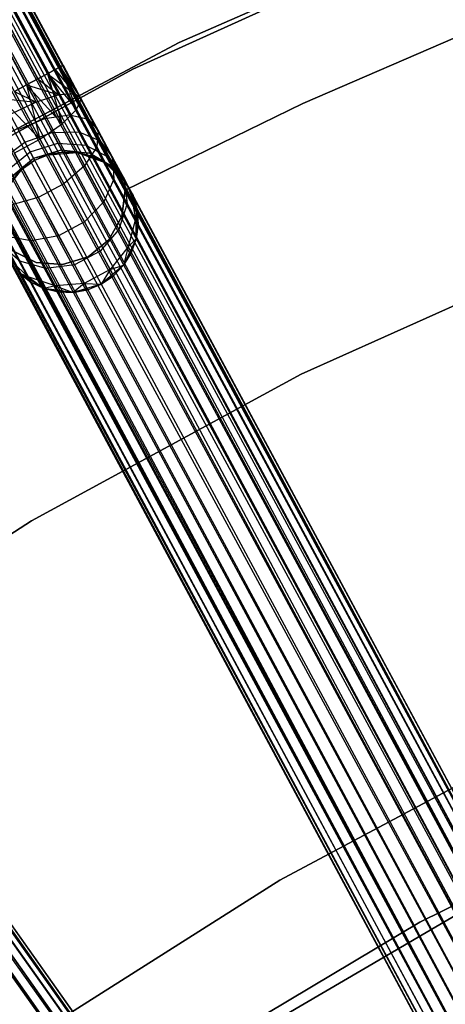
# Model space of a CAD drawing. Extents: x -189 to 189, y -189 to 189.
# Tile 259 of 591: x -29 to -23, y 42 to 56. Entities that reach past the tile are written whole.
import ezdxf

# ---------------------------------------------------------------- set-up
doc = ezdxf.new("R2010")
doc.units = 0
doc.header["$LTSCALE"] = 25.4
doc.layers.get('0').update_dxf_attribs({"linetype": 'CONTINUOUS'})

# ---------------------------------------------------------------- blocks, each defined once
blk = doc.blocks.new('CAMELEON-KENAI-C-12244_STL')
at = {"color": 0}
for p, q in [((-79.051, 148.773, -10.169), (-19.8, 38.434, -10.169)), ((-79.051, 148.773, -10.169), (-19.8, 38.434, -10.169)), ((-79.051, 148.773, -10.169), (-19.692, 38.492, -10)), ((-79.051, 148.773, -10.169), (-19.692, 38.492, -10)), ((-79.051, 148.773, -10.169), (-19.617, 38.532, -9.809)), ((-79.051, 148.773, -10.169), (-19.617, 38.532, -9.809)), ((-78.943, 148.831, -9), (-19.617, 38.532, -9.191)), ((-78.943, 148.831, -9), (-19.617, 38.532, -9.191)), ((-78.943, 148.831, -9), (-19.692, 38.492, -9)), ((-19.937, 38.36, -8.691), (-78.943, 148.831, -9)), ((-19.937, 38.36, -8.691), (-78.943, 148.831, -9)), ((-19.8, 38.434, -8.831), (-78.943, 148.831, -9)), ((-19.8, 38.434, -8.831), (-78.943, 148.831, -9)), ((-78.943, 148.831, -9), (-19.692, 38.492, -9)), ((-78.868, 148.872, -9.809), (-19.579, 38.553, -9.605)), ((-78.868, 148.872, -9.809), (-19.579, 38.553, -9.395)), ((-78.868, 148.872, -9.809), (-19.617, 38.532, -9.809)), ((-78.868, 148.872, -9.809), (-19.617, 38.532, -9.809)), ((-78.868, 148.872, -9.809), (-19.579, 38.553, -9.605)), ((-78.868, 148.872, -9.809), (-19.579, 38.553, -9.395)), ((-78.83, 148.892, -9.395), (-19.579, 38.553, -9.395)), ((-78.83, 148.892, -9.395), (-19.579, 38.553, -9.395)), ((-78.83, 148.892, -9.395), (-19.617, 38.532, -9.191)), ((-78.83, 148.892, -9.395), (-19.617, 38.532, -9.191)), ((-79.188, 148.7, -8.691), (-19.937, 38.36, -8.691)), ((-20.272, 38.181, -8.522), (-79.188, 148.7, -8.691)), ((-20.272, 38.181, -8.522), (-79.188, 148.7, -8.691)), ((-20.097, 38.275, -8.586), (-79.188, 148.7, -8.691)), ((-20.097, 38.275, -8.586), (-79.188, 148.7, -8.691)), ((-79.188, 148.7, -8.691), (-19.937, 38.36, -8.691)), ((-20.272, 38.181, -8.522), (-79.523, 148.52, -8.522)), ((-20.272, 38.181, -8.522), (-79.523, 148.52, -8.522)), ((-79.348, 148.614, -10.414), (-20.097, 38.275, -10.414)), ((-79.348, 148.614, -10.414), (-20.097, 38.275, -10.414)), ((-79.348, 148.614, -10.414), (-19.937, 38.36, -10.309)), ((-79.348, 148.614, -10.414), (-19.937, 38.36, -10.309)), ((-79.348, 148.614, -10.414), (-19.8, 38.434, -10.169)), ((-79.348, 148.614, -10.414), (-19.8, 38.434, -10.169)), ((-20.097, 38.275, -10.414), (-79.706, 148.422, -10.5)), ((-20.455, 38.082, -8.5), (-79.706, 148.422, -8.5)), ((-20.455, 38.082, -8.5), (-79.706, 148.422, -8.5)), ((-20.272, 38.181, -10.478), (-79.706, 148.422, -10.5)), ((-20.097, 38.275, -10.414), (-79.706, 148.422, -10.5)), ((-20.272, 38.181, -10.478), (-79.706, 148.422, -10.5)), ((-20.455, 38.082, -10.5), (-79.706, 148.422, -10.5)), ((-20.455, 38.082, -10.5), (-79.706, 148.422, -10.5)), ((-80.064, 148.229, -10.414), (-20.973, 37.804, -10.309)), ((-80.064, 148.229, -10.414), (-20.973, 37.804, -10.309)), ((-80.064, 148.229, -10.414), (-20.813, 37.89, -10.414)), ((-20.455, 38.082, -10.5), (-80.064, 148.229, -10.414)), ((-20.455, 38.082, -10.5), (-80.064, 148.229, -10.414)), ((-20.638, 37.984, -10.478), (-80.064, 148.229, -10.414)), ((-20.638, 37.984, -10.478), (-80.064, 148.229, -10.414)), ((-80.064, 148.229, -10.414), (-20.813, 37.89, -10.414)), ((-79.889, 148.323, -8.522), (-20.638, 37.984, -8.522)), ((-20.973, 37.804, -8.691), (-79.889, 148.323, -8.522)), ((-20.973, 37.804, -8.691), (-79.889, 148.323, -8.522)), ((-20.813, 37.89, -8.586), (-79.889, 148.323, -8.522)), ((-20.813, 37.89, -8.586), (-79.889, 148.323, -8.522)), ((-79.889, 148.323, -8.522), (-20.638, 37.984, -8.522)), ((-80.361, 148.07, -10.169), (-21.11, 37.731, -10.169)), ((-80.361, 148.07, -10.169), (-21.11, 37.731, -10.169)), ((-80.361, 148.07, -10.169), (-20.973, 37.804, -10.309)), ((-80.361, 148.07, -10.169), (-20.973, 37.804, -10.309)), ((-21.11, 37.731, -8.831), (-80.224, 148.144, -8.691)), ((-21.11, 37.731, -8.831), (-80.224, 148.144, -8.691)), ((-20.973, 37.804, -8.691), (-80.224, 148.144, -8.691)), ((-20.973, 37.804, -8.691), (-80.224, 148.144, -8.691)), ((-80.582, 147.951, -9.395), (-21.331, 37.612, -9.395)), ((-80.582, 147.951, -9.395), (-21.331, 37.612, -9.605)), ((-80.582, 147.951, -9.395), (-21.331, 37.612, -9.395)), ((-80.582, 147.951, -9.395), (-21.331, 37.612, -9.605)), ((-80.582, 147.951, -9.395), (-21.293, 37.632, -9.809)), ((-80.582, 147.951, -9.395), (-21.293, 37.632, -9.809)), ((-80.544, 147.972, -9.809), (-21.293, 37.632, -9.809)), ((-80.544, 147.972, -9.809), (-21.293, 37.632, -9.809)), ((-80.544, 147.972, -9.809), (-21.218, 37.673, -10)), ((-80.544, 147.972, -9.809), (-21.218, 37.673, -10)), ((-80.544, 147.972, -9.809), (-21.11, 37.731, -10.169)), ((-80.544, 147.972, -9.809), (-21.11, 37.731, -10.169)), ((-21.218, 37.673, -9), (-80.469, 148.012, -9)), ((-80.469, 148.012, -9), (-21.293, 37.632, -9.191)), ((-21.218, 37.673, -9), (-80.469, 148.012, -9)), ((-21.11, 37.731, -8.831), (-80.469, 148.012, -9)), ((-21.11, 37.731, -8.831), (-80.469, 148.012, -9)), ((-80.469, 148.012, -9), (-21.293, 37.632, -9.191)), ((-80.469, 148.012, -9), (-21.331, 37.612, -9.395)), ((-80.469, 148.012, -9), (-21.331, 37.612, -9.395)), ((-28.701, 55.448, -159.809), (-75.304, 142.055, -160)), ((-28.776, 55.407, -160), (-75.304, 142.055, -160)), ((-28.701, 55.448, -159.809), (-75.304, 142.055, -160)), ((-28.776, 55.407, -160), (-75.304, 142.055, -160)), ((-28.884, 55.349, -160.169), (-75.304, 142.055, -160)), ((-28.884, 55.349, -160.169), (-75.304, 142.055, -160)), ((-28.884, 55.349, -158.831), (-75.229, 142.095, -159.191)), ((-28.776, 55.407, -159), (-75.229, 142.095, -159.191)), ((-28.884, 55.349, -158.831), (-75.229, 142.095, -159.191)), ((-28.776, 55.407, -159), (-75.229, 142.095, -159.191)), ((-28.701, 55.448, -159.191), (-75.229, 142.095, -159.191)), ((-28.701, 55.448, -159.191), (-75.229, 142.095, -159.191)), ((-28.701, 55.448, -159.191), (-75.191, 142.115, -159.605)), ((-28.701, 55.448, -159.191), (-75.191, 142.115, -159.605)), ((-28.662, 55.468, -159.395), (-75.191, 142.115, -159.605)), ((-28.662, 55.468, -159.395), (-75.191, 142.115, -159.605)), ((-28.662, 55.468, -159.605), (-75.191, 142.115, -159.605)), ((-28.662, 55.468, -159.605), (-75.191, 142.115, -159.605)), ((-28.701, 55.448, -159.809), (-75.191, 142.115, -159.605)), ((-28.701, 55.448, -159.809), (-75.191, 142.115, -159.605)), ((-28.884, 55.349, -160.169), (-75.549, 141.923, -160.309)), ((-29.021, 55.276, -160.309), (-75.549, 141.923, -160.309)), ((-28.884, 55.349, -160.169), (-75.549, 141.923, -160.309)), ((-29.021, 55.276, -160.309), (-75.549, 141.923, -160.309)), ((-29.18, 55.19, -160.414), (-75.549, 141.923, -160.309)), ((-29.18, 55.19, -160.414), (-75.549, 141.923, -160.309)), ((-29.18, 55.19, -158.586), (-75.412, 141.997, -158.831)), ((-29.021, 55.276, -158.691), (-75.412, 141.997, -158.831)), ((-29.18, 55.19, -158.586), (-75.412, 141.997, -158.831)), ((-29.021, 55.276, -158.691), (-75.412, 141.997, -158.831)), ((-28.884, 55.349, -158.831), (-75.412, 141.997, -158.831)), ((-28.884, 55.349, -158.831), (-75.412, 141.997, -158.831)), ((-29.18, 55.19, -158.586), (-75.709, 141.837, -158.586)), ((-29.18, 55.19, -158.586), (-75.709, 141.837, -158.586)), ((-29.18, 55.19, -160.414), (-75.884, 141.743, -160.478)), ((-29.18, 55.19, -160.414), (-75.884, 141.743, -160.478)), ((-96.635, 138, -9), (-24.204, 35.827, -9.191)), ((-96.635, 138, -9), (-24.204, 35.827, -9.191)), ((-96.635, 138, -9), (-24.274, 35.778, -9)), ((-24.501, 35.618, -8.691), (-96.635, 138, -9)), ((-24.501, 35.618, -8.691), (-96.635, 138, -9)), ((-24.374, 35.707, -8.831), (-96.635, 138, -9)), ((-24.374, 35.707, -8.831), (-96.635, 138, -9)), ((-96.635, 138, -9), (-24.274, 35.778, -9)), ((-96.566, 138.049, -9.809), (-24.169, 35.853, -9.605)), ((-96.566, 138.049, -9.809), (-24.169, 35.853, -9.395)), ((-96.566, 138.049, -9.809), (-24.204, 35.827, -9.809)), ((-96.566, 138.049, -9.809), (-24.204, 35.827, -9.809)), ((-96.566, 138.049, -9.809), (-24.169, 35.853, -9.605)), ((-96.566, 138.049, -9.809), (-24.169, 35.853, -9.395)), ((-96.53, 138.074, -9.395), (-24.169, 35.853, -9.395)), ((-96.53, 138.074, -9.395), (-24.169, 35.853, -9.395)), ((-96.53, 138.074, -9.395), (-24.204, 35.827, -9.191)), ((-96.53, 138.074, -9.395), (-24.204, 35.827, -9.191)), ((-96.735, 137.929, -10.169), (-24.374, 35.707, -10.169)), ((-96.735, 137.929, -10.169), (-24.374, 35.707, -10.169)), ((-96.735, 137.929, -10.169), (-24.274, 35.778, -10)), ((-96.735, 137.929, -10.169), (-24.274, 35.778, -10)), ((-96.735, 137.929, -10.169), (-24.204, 35.827, -9.809)), ((-96.735, 137.929, -10.169), (-24.204, 35.827, -9.809)), ((-97.01, 137.735, -10.414), (-24.501, 35.618, -10.309)), ((-97.01, 137.735, -10.414), (-24.501, 35.618, -10.309)), ((-97.01, 137.735, -10.414), (-24.374, 35.707, -10.169)), ((-97.01, 137.735, -10.414), (-24.374, 35.707, -10.169)), ((-96.862, 137.839, -8.691), (-24.501, 35.618, -8.691)), ((-96.862, 137.839, -8.691), (-24.501, 35.618, -8.691)), ((-27.012, 55.793, -160.5), (-22.715, 57.677, -160.5)), ((-22.715, 57.677, -170), (-27.012, 55.793, -170)), ((-22.715, 57.677, -170), (-27.012, 55.793, -170)), ((-27.012, 55.793, -160.5), (-22.715, 57.677, -160.5)), ((-27.672, 55.412, -167), (-23.453, 57.326, -167)), ((-23.453, 57.326, -168), (-27.672, 55.412, -168)), ((-27.672, 55.412, -167), (-23.453, 57.326, -167)), ((-23.453, 57.326, -168), (-27.672, 55.412, -168)), ((-25.254, 54.927, -165), (-22.672, 56.043, -165)), ((-22.672, 56.043, -167), (-25.254, 54.927, -167)), ((-22.672, 56.043, -167), (-25.254, 54.927, -167)), ((-25.254, 54.927, -165), (-22.672, 56.043, -165)), ((-31.155, 53.589, -160.5), (-27.012, 55.793, -160.5)), ((-27.012, 55.793, -170), (-31.155, 53.589, -170)), ((-27.012, 55.793, -170), (-31.155, 53.589, -170)), ((-31.155, 53.589, -160.5), (-27.012, 55.793, -160.5)), ((-27.012, 55.793, -170), (-27.012, 55.793, -160.5)), ((-27.012, 55.793, -170), (-27.012, 55.793, -160.5)), ((-31.736, 53.188, -167), (-27.672, 55.412, -167)), ((-27.672, 55.412, -168), (-31.736, 53.188, -168)), ((-31.736, 53.188, -167), (-27.672, 55.412, -167)), ((-27.672, 55.412, -168), (-31.736, 53.188, -168)), ((-29.021, 55.276, -158.691), (-28.884, 55.349, -158.831)), ((-28.884, 55.349, -160.169), (-29.021, 55.276, -160.309)), ((-28.884, 55.349, -160.169), (-29.021, 55.276, -160.309)), ((-29.021, 55.276, -158.691), (-28.884, 55.349, -158.831)), ((-28.884, 55.349, -158.831), (-28.776, 55.407, -159)), ((-28.776, 55.407, -160), (-28.884, 55.349, -160.169)), ((-28.776, 55.407, -160), (-28.884, 55.349, -160.169)), ((-28.884, 55.349, -158.831), (-28.776, 55.407, -159)), ((-28.884, 55.349, -160.169), (-28.721, 55.046, -160.214)), ((-28.884, 55.349, -160.169), (-28.721, 55.046, -160.214)), ((-28.884, 55.349, -160.169), (-28.494, 55.062, -159.867)), ((-28.884, 55.349, -160.169), (-28.494, 55.062, -159.867)), ((-28.884, 55.349, -158.831), (-28.469, 54.837, -159.085)), ((-28.884, 55.349, -158.831), (-28.469, 54.837, -159.085)), ((-28.884, 55.349, -158.831), (-28.677, 54.635, -158.787)), ((-28.884, 55.349, -158.831), (-28.677, 54.635, -158.787)), ((-28.776, 55.407, -159), (-28.701, 55.448, -159.191)), ((-28.701, 55.448, -159.809), (-28.776, 55.407, -160)), ((-28.701, 55.448, -159.809), (-28.776, 55.407, -160)), ((-28.776, 55.407, -159), (-28.701, 55.448, -159.191)), ((-28.776, 55.407, -160), (-28.494, 55.062, -159.867)), ((-28.776, 55.407, -160), (-28.494, 55.062, -159.867)), ((-28.776, 55.407, -159), (-28.469, 54.837, -159.085)), ((-28.776, 55.407, -159), (-28.469, 54.837, -159.085)), ((-28.701, 55.448, -159.191), (-28.662, 55.468, -159.395)), ((-28.662, 55.468, -159.605), (-28.701, 55.448, -159.809)), ((-28.662, 55.468, -159.605), (-28.701, 55.448, -159.809)), ((-28.701, 55.448, -159.191), (-28.662, 55.468, -159.395)), ((-28.701, 55.448, -159.809), (-28.494, 55.062, -159.867)), ((-28.701, 55.448, -159.809), (-28.494, 55.062, -159.867)), ((-28.701, 55.448, -159.809), (-28.405, 54.988, -159.467)), ((-28.701, 55.448, -159.809), (-28.405, 54.988, -159.467)), ((-28.701, 55.448, -159.191), (-28.405, 54.988, -159.467)), ((-28.701, 55.448, -159.191), (-28.405, 54.988, -159.467)), ((-28.701, 55.448, -159.191), (-28.469, 54.837, -159.085)), ((-28.701, 55.448, -159.191), (-28.469, 54.837, -159.085)), ((-28.662, 55.468, -159.395), (-28.405, 54.988, -159.467)), ((-28.662, 55.468, -159.605), (-28.405, 54.988, -159.467)), ((-28.662, 55.468, -159.605), (-28.405, 54.988, -159.467)), ((-28.662, 55.468, -159.395), (-28.405, 54.988, -159.467)), ((-27.672, 55.412, -167), (-27.672, 55.412, -168)), ((-27.672, 55.412, -167), (-27.672, 55.412, -168)), ((-29.18, 55.19, -158.586), (-29.021, 55.276, -158.691)), ((-29.021, 55.276, -160.309), (-29.18, 55.19, -160.414)), ((-29.021, 55.276, -160.309), (-29.18, 55.19, -160.414)), ((-29.18, 55.19, -158.586), (-29.021, 55.276, -158.691)), ((-29.021, 55.276, -160.309), (-28.721, 55.046, -160.214)), ((-29.021, 55.276, -160.309), (-28.721, 55.046, -160.214)), ((-29.021, 55.276, -158.691), (-28.677, 54.635, -158.787)), ((-29.021, 55.276, -158.691), (-28.677, 54.635, -158.787)), ((-29.355, 55.096, -158.522), (-29.18, 55.19, -158.586)), ((-29.18, 55.19, -160.414), (-29.355, 55.096, -160.478)), ((-29.18, 55.19, -160.414), (-29.355, 55.096, -160.478)), ((-29.355, 55.096, -158.522), (-29.18, 55.19, -158.586)), ((-29.355, 55.096, -160.478), (-29.047, 54.942, -160.451)), ((-29.355, 55.096, -160.478), (-29.047, 54.942, -160.451)), ((-29.355, 55.096, -158.522), (-28.991, 54.417, -158.623)), ((-29.355, 55.096, -158.522), (-28.991, 54.417, -158.623)), ((-29.18, 55.19, -160.414), (-29.047, 54.942, -160.451)), ((-29.18, 55.19, -160.414), (-29.047, 54.942, -160.451)), ((-29.18, 55.19, -160.414), (-28.721, 55.046, -160.214)), ((-29.18, 55.19, -160.414), (-28.721, 55.046, -160.214)), ((-29.18, 55.19, -158.586), (-28.677, 54.635, -158.787)), ((-29.18, 55.19, -158.586), (-28.677, 54.635, -158.787)), ((-29.18, 55.19, -158.586), (-28.991, 54.417, -158.623)), ((-29.18, 55.19, -158.586), (-28.991, 54.417, -158.623)), ((-28.494, 55.062, -159.867), (-28.721, 55.046, -160.214)), ((-28.494, 55.062, -159.867), (-28.721, 55.046, -160.214)), ((-28.405, 54.988, -159.467), (-28.494, 55.062, -159.867)), ((-28.494, 55.062, -159.867), (-28.301, 54.703, -160.036)), ((-28.494, 55.062, -159.867), (-28.301, 54.703, -160.036)), ((-28.405, 54.988, -159.467), (-28.494, 55.062, -159.867)), ((-29.538, 54.998, -160.5), (-29.047, 54.942, -160.451)), ((-29.538, 54.998, -160.5), (-29.047, 54.942, -160.451)), ((-29.538, 54.998, -158.5), (-28.991, 54.417, -158.623)), ((-29.538, 54.998, -158.5), (-28.991, 54.417, -158.623)), ((-29.047, 54.942, -160.451), (-29.416, 54.77, -160.534)), ((-29.047, 54.942, -160.451), (-29.416, 54.77, -160.534)), ((-28.721, 55.046, -160.214), (-29.047, 54.942, -160.451)), ((-28.721, 55.046, -160.214), (-29.047, 54.942, -160.451)), ((-29.047, 54.942, -160.451), (-28.923, 54.712, -160.559)), ((-29.047, 54.942, -160.451), (-28.923, 54.712, -160.559)), ((-28.721, 55.046, -160.214), (-28.569, 54.763, -160.347)), ((-28.721, 55.046, -160.214), (-28.569, 54.763, -160.347)), ((-28.469, 54.837, -159.085), (-28.405, 54.988, -159.467)), ((-28.469, 54.837, -159.085), (-28.405, 54.988, -159.467)), ((-28.405, 54.988, -159.467), (-28.164, 54.541, -159.677)), ((-28.405, 54.988, -159.467), (-28.164, 54.541, -159.677)), ((-27.781, 53.692, -165), (-25.254, 54.927, -165)), ((-25.254, 54.927, -167), (-27.781, 53.692, -167)), ((-25.254, 54.927, -167), (-27.781, 53.692, -167)), ((-27.781, 53.692, -165), (-25.254, 54.927, -165)), ((-25.254, 54.927, -165), (-25.254, 54.927, -167)), ((-25.254, 54.927, -165), (-25.254, 54.927, -167)), ((-28.677, 54.635, -158.787), (-28.469, 54.837, -159.085)), ((-28.677, 54.635, -158.787), (-28.469, 54.837, -159.085)), ((-28.469, 54.837, -159.085), (-28.184, 54.306, -159.335)), ((-28.469, 54.837, -159.085), (-28.184, 54.306, -159.335)), ((-29.302, 54.557, -160.634), (-28.923, 54.712, -160.559)), ((-29.302, 54.557, -160.634), (-28.923, 54.712, -160.559)), ((-28.991, 54.417, -158.623), (-28.677, 54.635, -158.787)), ((-28.991, 54.417, -158.623), (-28.677, 54.635, -158.787)), ((-28.923, 54.712, -160.559), (-28.569, 54.763, -160.347)), ((-28.923, 54.712, -160.559), (-28.569, 54.763, -160.347)), ((-28.923, 54.712, -160.559), (-28.817, 54.513, -160.732)), ((-28.923, 54.712, -160.559), (-28.817, 54.513, -160.732)), ((-28.677, 54.635, -158.787), (-28.356, 54.038, -159.067)), ((-28.677, 54.635, -158.787), (-28.356, 54.038, -159.067)), ((-28.569, 54.763, -160.347), (-28.439, 54.52, -160.559)), ((-28.569, 54.763, -160.347), (-28.439, 54.52, -160.559)), ((-28.569, 54.763, -160.347), (-28.301, 54.703, -160.036)), ((-28.569, 54.763, -160.347), (-28.301, 54.703, -160.036)), ((-28.301, 54.703, -160.036), (-28.135, 54.394, -160.304)), ((-28.301, 54.703, -160.036), (-28.135, 54.394, -160.304)), ((-28.301, 54.703, -160.036), (-28.164, 54.541, -159.677)), ((-28.301, 54.703, -160.036), (-28.164, 54.541, -159.677)), ((-29.204, 54.375, -160.793), (-29.302, 54.557, -160.634)), ((-29.204, 54.375, -160.793), (-29.302, 54.557, -160.634)), ((-29.204, 54.375, -160.793), (-28.817, 54.513, -160.732)), ((-29.204, 54.375, -160.793), (-28.817, 54.513, -160.732)), ((-28.817, 54.513, -160.732), (-28.439, 54.52, -160.559)), ((-28.817, 54.513, -160.732), (-28.439, 54.52, -160.559)), ((-28.817, 54.513, -160.732), (-28.735, 54.361, -160.957)), ((-28.817, 54.513, -160.732), (-28.735, 54.361, -160.957)), ((-28.439, 54.52, -160.559), (-28.339, 54.334, -160.835)), ((-28.439, 54.52, -160.559), (-28.339, 54.334, -160.835)), ((-28.439, 54.52, -160.559), (-28.135, 54.394, -160.304)), ((-28.439, 54.52, -160.559), (-28.135, 54.394, -160.304)), ((-28.164, 54.541, -159.677), (-28.184, 54.306, -159.335)), ((-28.164, 54.541, -159.677), (-28.184, 54.306, -159.335)), ((-28.164, 54.541, -159.677), (-27.958, 54.157, -160.012)), ((-28.164, 54.541, -159.677), (-27.958, 54.157, -160.012)), ((-29.533, 54.128, -160.732), (-29.204, 54.375, -160.793)), ((-29.533, 54.128, -160.732), (-29.204, 54.375, -160.793)), ((-29.357, 54.22, -158.623), (-28.991, 54.417, -158.623)), ((-29.357, 54.22, -158.623), (-28.991, 54.417, -158.623)), ((-29.129, 54.235, -161), (-29.204, 54.375, -160.793)), ((-29.129, 54.235, -161), (-29.204, 54.375, -160.793)), ((-29.129, 54.235, -161), (-28.735, 54.361, -160.957)), ((-29.129, 54.235, -161), (-28.735, 54.361, -160.957)), ((-28.991, 54.417, -158.623), (-28.651, 53.784, -158.921)), ((-28.991, 54.417, -158.623), (-28.651, 53.784, -158.921)), ((-28.735, 54.361, -160.957), (-28.684, 54.266, -161.219)), ((-28.735, 54.361, -160.957), (-28.684, 54.266, -161.219)), ((-28.735, 54.361, -160.957), (-28.339, 54.334, -160.835)), ((-28.735, 54.361, -160.957), (-28.339, 54.334, -160.835)), ((-28.135, 54.394, -160.304), (-28.008, 54.157, -160.655)), ((-28.135, 54.394, -160.304), (-28.008, 54.157, -160.655)), ((-28.135, 54.394, -160.304), (-27.958, 54.157, -160.012)), ((-28.135, 54.394, -160.304), (-27.958, 54.157, -160.012)), ((-29.452, 53.976, -160.957), (-29.129, 54.235, -161)), ((-29.452, 53.976, -160.957), (-29.129, 54.235, -161)), ((-29.357, 54.22, -158.623), (-29.017, 53.587, -158.921)), ((-29.357, 54.22, -158.623), (-29.017, 53.587, -158.921)), ((-29.082, 54.147, -161.241), (-29.129, 54.235, -161)), ((-29.082, 54.147, -161.241), (-29.129, 54.235, -161)), ((-29.082, 54.147, -161.241), (-28.684, 54.266, -161.219)), ((-29.082, 54.147, -161.241), (-28.684, 54.266, -161.219)), ((-28.684, 54.266, -161.219), (-28.872, 54.196, -161.5)), ((-28.684, 54.266, -161.219), (-28.872, 54.196, -161.5)), ((-28.666, 54.233, -161.5), (-28.872, 54.196, -161.5)), ((-28.872, 54.196, -167), (-28.666, 54.233, -161.5)), ((-28.666, 54.233, -161.5), (-28.872, 54.196, -161.5)), ((-28.872, 54.196, -167), (-28.666, 54.233, -161.5)), ((-28.872, 54.196, -167), (-28.457, 54.226, -167)), ((-28.872, 54.196, -167), (-28.457, 54.226, -167)), ((-28.684, 54.266, -161.219), (-28.666, 54.233, -161.5)), ((-28.684, 54.266, -161.219), (-28.666, 54.233, -161.5)), ((-28.684, 54.266, -161.219), (-28.457, 54.226, -161.5)), ((-28.684, 54.266, -161.219), (-28.457, 54.226, -161.5)), ((-28.684, 54.266, -161.219), (-28.276, 54.217, -161.156)), ((-28.684, 54.266, -161.219), (-28.276, 54.217, -161.156)), ((-28.457, 54.226, -161.5), (-28.666, 54.233, -161.5)), ((-28.666, 54.233, -161.5), (-28.457, 54.226, -167)), ((-28.666, 54.233, -161.5), (-28.457, 54.226, -167)), ((-28.457, 54.226, -161.5), (-28.666, 54.233, -161.5)), ((-28.457, 54.226, -167), (-28.066, 54.086, -167)), ((-28.276, 54.217, -161.156), (-28.457, 54.226, -161.5)), ((-28.276, 54.217, -161.156), (-28.457, 54.226, -161.5)), ((-28.254, 54.177, -161.5), (-28.457, 54.226, -161.5)), ((-28.457, 54.226, -167), (-28.254, 54.177, -161.5)), ((-28.457, 54.226, -167), (-28.066, 54.086, -167)), ((-28.457, 54.226, -161.5), (-28.457, 54.226, -167)), ((-28.457, 54.226, -161.5), (-28.457, 54.226, -167)), ((-28.254, 54.177, -161.5), (-28.457, 54.226, -161.5)), ((-28.457, 54.226, -167), (-28.254, 54.177, -161.5)), ((-28.184, 54.306, -159.335), (-28.356, 54.038, -159.067)), ((-28.184, 54.306, -159.335), (-28.356, 54.038, -159.067)), ((-28.339, 54.334, -160.835), (-28.276, 54.217, -161.156)), ((-28.339, 54.334, -160.835), (-28.276, 54.217, -161.156)), ((-28.339, 54.334, -160.835), (-28.008, 54.157, -160.655)), ((-28.339, 54.334, -160.835), (-28.008, 54.157, -160.655)), ((-28.276, 54.217, -161.156), (-28.254, 54.177, -161.5)), ((-28.276, 54.217, -161.156), (-28.254, 54.177, -161.5)), ((-28.276, 54.217, -161.156), (-28.066, 54.086, -161.5)), ((-28.276, 54.217, -161.156), (-28.066, 54.086, -161.5)), ((-28.276, 54.217, -161.156), (-27.928, 54.009, -161.062)), ((-28.276, 54.217, -161.156), (-27.928, 54.009, -161.062)), ((-28.184, 54.306, -159.335), (-27.939, 53.85, -159.732)), ((-28.184, 54.306, -159.335), (-27.939, 53.85, -159.732)), ((-29.4, 53.881, -161.219), (-29.082, 54.147, -161.241)), ((-29.4, 53.881, -161.219), (-29.082, 54.147, -161.241)), ((-29.4, 53.881, -161.219), (-29.065, 54.117, -161.5)), ((-29.4, 53.881, -161.219), (-29.065, 54.117, -161.5)), ((-29.238, 53.999, -167), (-29.065, 54.117, -167)), ((-29.065, 54.117, -161.5), (-29.238, 53.999, -161.5)), ((-29.065, 54.117, -161.5), (-29.238, 53.999, -161.5)), ((-29.238, 53.999, -167), (-29.065, 54.117, -167)), ((-29.082, 54.147, -161.241), (-28.872, 54.196, -161.5)), ((-29.082, 54.147, -161.241), (-28.872, 54.196, -161.5)), ((-29.065, 54.117, -161.5), (-29.082, 54.147, -161.241)), ((-29.065, 54.117, -161.5), (-29.082, 54.147, -161.241)), ((-29.065, 54.117, -167), (-28.872, 54.196, -167)), ((-28.872, 54.196, -161.5), (-29.065, 54.117, -161.5)), ((-28.872, 54.196, -161.5), (-29.065, 54.117, -161.5)), ((-29.065, 54.117, -167), (-28.872, 54.196, -167)), ((-29.065, 54.117, -161.5), (-29.065, 54.117, -167)), ((-29.065, 54.117, -161.5), (-29.065, 54.117, -167)), ((-28.872, 54.196, -161.5), (-28.872, 54.196, -167)), ((-28.872, 54.196, -161.5), (-28.872, 54.196, -167)), ((-28.066, 54.086, -161.5), (-28.254, 54.177, -161.5)), ((-28.254, 54.177, -161.5), (-28.066, 54.086, -167)), ((-28.254, 54.177, -161.5), (-28.066, 54.086, -167)), ((-28.066, 54.086, -161.5), (-28.254, 54.177, -161.5)), ((-28.066, 54.086, -167), (-27.766, 53.798, -167)), ((-27.928, 54.009, -161.062), (-28.066, 54.086, -161.5)), ((-27.928, 54.009, -161.062), (-28.066, 54.086, -161.5)), ((-27.901, 53.958, -161.5), (-28.066, 54.086, -161.5)), ((-28.066, 54.086, -167), (-27.901, 53.958, -161.5)), ((-28.066, 54.086, -167), (-27.766, 53.798, -167)), ((-28.066, 54.086, -161.5), (-28.066, 54.086, -167)), ((-28.066, 54.086, -161.5), (-28.066, 54.086, -167)), ((-27.901, 53.958, -161.5), (-28.066, 54.086, -161.5)), ((-28.066, 54.086, -167), (-27.901, 53.958, -161.5)), ((-28.008, 54.157, -160.655), (-27.928, 54.009, -161.062)), ((-28.008, 54.157, -160.655), (-27.928, 54.009, -161.062)), ((-28.008, 54.157, -160.655), (-27.8, 53.862, -160.448)), ((-28.008, 54.157, -160.655), (-27.8, 53.862, -160.448)), ((-27.958, 54.157, -160.012), (-27.8, 53.862, -160.448)), ((-27.958, 54.157, -160.012), (-27.8, 53.862, -160.448)), ((-27.958, 54.157, -160.012), (-27.939, 53.85, -159.732)), ((-27.958, 54.157, -160.012), (-27.939, 53.85, -159.732)), ((-29.493, 53.67, -167), (-29.238, 53.999, -167)), ((-29.493, 53.67, -167), (-29.238, 53.999, -167)), ((-29.238, 53.999, -161.5), (-29.4, 53.881, -161.219)), ((-29.238, 53.999, -161.5), (-29.4, 53.881, -161.219)), ((-29.238, 53.999, -161.5), (-29.383, 53.848, -161.5)), ((-29.383, 53.848, -161.5), (-29.238, 53.999, -167)), ((-29.383, 53.848, -161.5), (-29.238, 53.999, -167)), ((-29.238, 53.999, -161.5), (-29.383, 53.848, -161.5)), ((-29.238, 53.999, -161.5), (-29.238, 53.999, -167)), ((-29.238, 53.999, -161.5), (-29.238, 53.999, -167)), ((-28.356, 54.038, -159.067), (-28.651, 53.784, -158.921)), ((-28.356, 54.038, -159.067), (-28.651, 53.784, -158.921)), ((-28.356, 54.038, -159.067), (-28.081, 53.526, -159.514)), ((-28.356, 54.038, -159.067), (-28.081, 53.526, -159.514)), ((-27.928, 54.009, -161.062), (-27.901, 53.958, -161.5)), ((-27.928, 54.009, -161.062), (-27.901, 53.958, -161.5)), ((-27.928, 54.009, -161.062), (-27.766, 53.798, -161.5)), ((-27.928, 54.009, -161.062), (-27.766, 53.798, -161.5)), ((-27.928, 54.009, -161.062), (-27.701, 53.677, -160.955)), ((-27.928, 54.009, -161.062), (-27.701, 53.677, -160.955)), ((-27.766, 53.798, -161.5), (-27.901, 53.958, -161.5)), ((-27.901, 53.958, -161.5), (-27.766, 53.798, -167)), ((-27.901, 53.958, -161.5), (-27.766, 53.798, -167)), ((-27.766, 53.798, -161.5), (-27.901, 53.958, -161.5)), ((-27.939, 53.85, -159.732), (-28.081, 53.526, -159.514)), ((-27.939, 53.85, -159.732), (-28.081, 53.526, -159.514)), ((-27.939, 53.85, -159.732), (-27.751, 53.5, -160.25)), ((-27.939, 53.85, -159.732), (-27.751, 53.5, -160.25)), ((-27.8, 53.862, -160.448), (-27.701, 53.677, -160.955)), ((-27.8, 53.862, -160.448), (-27.701, 53.677, -160.955)), ((-27.8, 53.862, -160.448), (-27.751, 53.5, -160.25)), ((-27.8, 53.862, -160.448), (-27.751, 53.5, -160.25)), ((-27.766, 53.798, -167), (-27.608, 53.413, -167)), ((-27.701, 53.677, -160.955), (-27.766, 53.798, -161.5)), ((-27.766, 53.798, -167), (-27.667, 53.614, -161.5)), ((-27.766, 53.798, -161.5), (-27.766, 53.798, -167)), ((-27.701, 53.677, -160.955), (-27.766, 53.798, -161.5)), ((-27.766, 53.798, -167), (-27.667, 53.614, -161.5)), ((-27.766, 53.798, -167), (-27.608, 53.413, -167)), ((-27.766, 53.798, -161.5), (-27.766, 53.798, -167)), ((-28.651, 53.784, -158.921), (-29.017, 53.587, -158.921)), ((-28.651, 53.784, -158.921), (-29.017, 53.587, -158.921)), ((-28.651, 53.784, -158.921), (-28.359, 53.241, -159.394)), ((-28.651, 53.784, -158.921), (-28.359, 53.241, -159.394)), ((-27.828, 53.316, -165), (-27.781, 53.692, -165)), ((-27.781, 53.692, -167), (-27.828, 53.316, -167)), ((-27.781, 53.692, -167), (-27.828, 53.316, -167)), ((-27.828, 53.316, -165), (-27.781, 53.692, -165)), ((-27.781, 53.692, -165), (-27.781, 53.692, -167)), ((-27.781, 53.692, -165), (-27.781, 53.692, -167)), ((-27.701, 53.677, -160.955), (-27.667, 53.614, -161.5)), ((-27.701, 53.677, -160.955), (-27.667, 53.614, -161.5)), ((-27.701, 53.677, -160.955), (-27.608, 53.413, -161.5)), ((-27.701, 53.677, -160.955), (-27.608, 53.413, -161.5)), ((-27.701, 53.677, -160.955), (-27.633, 53.28, -160.853)), ((-27.701, 53.677, -160.955), (-27.633, 53.28, -160.853)), ((-29.017, 53.587, -158.921), (-29.392, 53.482, -159.067)), ((-29.017, 53.587, -158.921), (-29.392, 53.482, -159.067)), ((-29.017, 53.587, -158.921), (-28.725, 53.044, -159.394)), ((-29.017, 53.587, -158.921), (-28.725, 53.044, -159.394)), ((-28.081, 53.526, -159.514), (-28.359, 53.241, -159.394)), ((-28.081, 53.526, -159.514), (-28.359, 53.241, -159.394)), ((-28.081, 53.526, -159.514), (-27.87, 53.133, -160.095)), ((-28.081, 53.526, -159.514), (-27.87, 53.133, -160.095)), ((-27.608, 53.413, -161.5), (-27.667, 53.614, -161.5)), ((-27.667, 53.614, -161.5), (-27.608, 53.413, -167)), ((-27.667, 53.614, -161.5), (-27.608, 53.413, -167)), ((-27.608, 53.413, -161.5), (-27.667, 53.614, -161.5)), ((-29.392, 53.482, -159.067), (-29.117, 52.97, -159.514)), ((-29.392, 53.482, -159.067), (-29.117, 52.97, -159.514)), ((-27.751, 53.5, -160.25), (-27.87, 53.133, -160.095)), ((-27.751, 53.5, -160.25), (-27.87, 53.133, -160.095)), ((-27.751, 53.5, -160.25), (-27.633, 53.28, -160.853)), ((-27.751, 53.5, -160.25), (-27.633, 53.28, -160.853)), ((-27.633, 53.28, -160.853), (-27.608, 53.413, -161.5)), ((-27.633, 53.28, -160.853), (-27.608, 53.413, -161.5)), ((-27.608, 53.413, -167), (-27.621, 52.998, -167)), ((-27.608, 53.413, -167), (-27.621, 52.998, -167)), ((-27.593, 53.205, -161.5), (-27.608, 53.413, -161.5)), ((-27.608, 53.413, -167), (-27.593, 53.205, -161.5)), ((-27.608, 53.413, -161.5), (-27.608, 53.413, -167)), ((-27.608, 53.413, -161.5), (-27.608, 53.413, -167)), ((-27.593, 53.205, -161.5), (-27.608, 53.413, -161.5)), ((-27.608, 53.413, -167), (-27.593, 53.205, -161.5)), ((-28.359, 53.241, -159.394), (-28.725, 53.044, -159.394)), ((-28.359, 53.241, -159.394), (-28.725, 53.044, -159.394)), ((-28.359, 53.241, -159.394), (-28.135, 52.824, -160.011)), ((-28.359, 53.241, -159.394), (-28.135, 52.824, -160.011)), ((-28.012, 52.984, -165), (-27.828, 53.316, -165)), ((-27.828, 53.316, -167), (-28.012, 52.984, -167)), ((-27.828, 53.316, -167), (-28.012, 52.984, -167)), ((-28.012, 52.984, -165), (-27.828, 53.316, -165)), ((-27.828, 53.316, -165), (-27.828, 53.316, -167)), ((-27.828, 53.316, -165), (-27.828, 53.316, -167)), ((-27.633, 53.28, -160.853), (-27.737, 52.885, -160.773)), ((-27.633, 53.28, -160.853), (-27.737, 52.885, -160.773)), ((-27.633, 53.28, -160.853), (-27.593, 53.205, -161.5)), ((-27.633, 53.28, -160.853), (-27.593, 53.205, -161.5)), ((-27.633, 53.28, -160.853), (-27.621, 52.998, -161.5)), ((-27.633, 53.28, -160.853), (-27.621, 52.998, -161.5)), ((-27.87, 53.133, -160.095), (-28.135, 52.824, -160.011)), ((-27.87, 53.133, -160.095), (-28.135, 52.824, -160.011)), ((-27.87, 53.133, -160.095), (-27.737, 52.885, -160.773)), ((-27.87, 53.133, -160.095), (-27.737, 52.885, -160.773)), ((-27.621, 52.998, -161.5), (-27.593, 53.205, -161.5)), ((-27.593, 53.205, -161.5), (-27.621, 52.998, -167)), ((-27.593, 53.205, -161.5), (-27.621, 52.998, -167)), ((-27.621, 52.998, -161.5), (-27.593, 53.205, -161.5)), ((-29.117, 52.97, -159.514), (-29.465, 53.031, -159.732)), ((-29.465, 53.031, -159.732), (-29.277, 52.681, -160.25)), ((-29.465, 53.031, -159.732), (-29.277, 52.681, -160.25)), ((-29.117, 52.97, -159.514), (-29.465, 53.031, -159.732)), ((-28.725, 53.044, -159.394), (-29.117, 52.97, -159.514)), ((-28.725, 53.044, -159.394), (-29.117, 52.97, -159.514)), ((-29.117, 52.97, -159.514), (-28.905, 52.576, -160.095)), ((-29.117, 52.97, -159.514), (-28.905, 52.576, -160.095)), ((-28.725, 53.044, -159.394), (-28.501, 52.627, -160.011)), ((-28.725, 53.044, -159.394), (-28.501, 52.627, -160.011)), ((-28.306, 52.745, -165), (-28.012, 52.984, -165)), ((-28.012, 52.984, -167), (-28.306, 52.745, -167)), ((-28.012, 52.984, -167), (-28.306, 52.745, -167)), ((-28.306, 52.745, -165), (-28.012, 52.984, -165)), ((-28.012, 52.984, -165), (-28.012, 52.984, -167)), ((-28.012, 52.984, -165), (-28.012, 52.984, -167)), ((-27.621, 52.998, -167), (-27.802, 52.623, -167)), ((-27.621, 52.998, -167), (-27.802, 52.623, -167)), ((-27.737, 52.885, -160.773), (-27.621, 52.998, -161.5)), ((-27.737, 52.885, -160.773), (-27.621, 52.998, -161.5)), ((-27.692, 52.801, -161.5), (-27.621, 52.998, -161.5)), ((-27.621, 52.998, -167), (-27.692, 52.801, -161.5)), ((-27.692, 52.801, -161.5), (-27.621, 52.998, -161.5)), ((-27.621, 52.998, -167), (-27.692, 52.801, -161.5)), ((-27.621, 52.998, -161.5), (-27.621, 52.998, -167)), ((-27.621, 52.998, -161.5), (-27.621, 52.998, -167)), ((-29.277, 52.681, -160.25), (-29.552, 52.921, -160.448)), ((-29.277, 52.681, -160.25), (-29.552, 52.921, -160.448)), ((-29.386, 52.831, -165), (-29.046, 52.662, -165)), ((-29.046, 52.662, -167), (-29.386, 52.831, -167)), ((-29.046, 52.662, -167), (-29.386, 52.831, -167)), ((-29.386, 52.831, -165), (-29.046, 52.662, -165)), ((-28.135, 52.824, -160.011), (-28.501, 52.627, -160.011)), ((-28.135, 52.824, -160.011), (-28.501, 52.627, -160.011)), ((-28.135, 52.824, -160.011), (-27.994, 52.562, -160.729)), ((-28.135, 52.824, -160.011), (-27.994, 52.562, -160.729)), ((-27.737, 52.885, -160.773), (-27.994, 52.562, -160.729)), ((-27.737, 52.885, -160.773), (-27.994, 52.562, -160.729)), ((-27.737, 52.885, -160.773), (-27.802, 52.623, -161.5)), ((-27.737, 52.885, -160.773), (-27.802, 52.623, -161.5)), ((-27.737, 52.885, -160.773), (-27.692, 52.801, -161.5)), ((-27.737, 52.885, -160.773), (-27.692, 52.801, -161.5)), ((-21.292, 52.862, -167), (-25.277, 51.075, -167)), ((-25.277, 51.075, -165), (-21.292, 52.862, -165)), ((-25.277, 51.075, -165), (-21.292, 52.862, -165)), ((-21.292, 52.862, -167), (-25.277, 51.075, -167)), ((-29.159, 52.46, -160.853), (-29.453, 52.736, -160.955)), ((-29.159, 52.46, -160.853), (-29.453, 52.736, -160.955)), ((-28.905, 52.576, -160.095), (-29.277, 52.681, -160.25)), ((-29.277, 52.681, -160.25), (-29.159, 52.46, -160.853)), ((-29.277, 52.681, -160.25), (-29.159, 52.46, -160.853)), ((-28.905, 52.576, -160.095), (-29.277, 52.681, -160.25)), ((-28.668, 52.632, -165), (-28.306, 52.745, -165)), ((-28.306, 52.745, -167), (-28.668, 52.632, -167)), ((-28.306, 52.745, -167), (-28.668, 52.632, -167)), ((-28.668, 52.632, -165), (-28.306, 52.745, -165)), ((-28.306, 52.745, -165), (-28.306, 52.745, -167)), ((-28.306, 52.745, -165), (-28.306, 52.745, -167)), ((-27.802, 52.623, -161.5), (-27.692, 52.801, -161.5)), ((-27.692, 52.801, -161.5), (-27.802, 52.623, -167)), ((-27.692, 52.801, -161.5), (-27.802, 52.623, -167)), ((-27.802, 52.623, -161.5), (-27.692, 52.801, -161.5)), ((-29.046, 52.662, -165), (-29.046, 52.662, -167)), ((-29.046, 52.662, -165), (-29.046, 52.662, -167)), ((-29.046, 52.662, -165), (-28.668, 52.632, -165)), ((-28.668, 52.632, -167), (-29.046, 52.662, -167)), ((-28.668, 52.632, -167), (-29.046, 52.662, -167)), ((-29.046, 52.662, -165), (-28.668, 52.632, -165)), ((-28.501, 52.627, -160.011), (-28.905, 52.576, -160.095)), ((-28.501, 52.627, -160.011), (-28.905, 52.576, -160.095)), ((-28.905, 52.576, -160.095), (-28.773, 52.329, -160.773)), ((-28.905, 52.576, -160.095), (-28.773, 52.329, -160.773)), ((-28.668, 52.632, -165), (-28.668, 52.632, -167)), ((-28.668, 52.632, -165), (-28.668, 52.632, -167)), ((-28.501, 52.627, -160.011), (-28.361, 52.365, -160.729)), ((-28.501, 52.627, -160.011), (-28.361, 52.365, -160.729)), ((-27.994, 52.562, -160.729), (-28.361, 52.365, -160.729)), ((-27.994, 52.562, -160.729), (-28.361, 52.365, -160.729)), ((-27.802, 52.623, -167), (-28.119, 52.355, -167)), ((-27.802, 52.623, -167), (-28.119, 52.355, -167)), ((-27.994, 52.562, -160.729), (-28.119, 52.355, -161.5)), ((-27.994, 52.562, -160.729), (-28.119, 52.355, -161.5)), ((-27.994, 52.562, -160.729), (-27.802, 52.623, -161.5)), ((-27.994, 52.562, -160.729), (-27.802, 52.623, -161.5)), ((-27.994, 52.562, -160.729), (-27.946, 52.472, -161.5)), ((-27.994, 52.562, -160.729), (-27.946, 52.472, -161.5)), ((-27.946, 52.472, -161.5), (-27.802, 52.623, -161.5)), ((-27.802, 52.623, -167), (-27.946, 52.472, -161.5)), ((-27.946, 52.472, -161.5), (-27.802, 52.623, -161.5)), ((-27.802, 52.623, -167), (-27.946, 52.472, -161.5)), ((-27.802, 52.623, -161.5), (-27.802, 52.623, -167)), ((-27.802, 52.623, -161.5), (-27.802, 52.623, -167)), ((-28.93, 52.295, -167), (-29.284, 52.513, -167)), ((-29.159, 52.46, -160.853), (-29.284, 52.513, -161.5)), ((-29.284, 52.513, -161.5), (-29.119, 52.385, -161.5)), ((-29.159, 52.46, -160.853), (-29.284, 52.513, -161.5)), ((-29.119, 52.385, -161.5), (-29.284, 52.513, -167)), ((-28.93, 52.295, -167), (-29.284, 52.513, -167)), ((-29.119, 52.385, -161.5), (-29.284, 52.513, -167)), ((-29.284, 52.513, -161.5), (-29.119, 52.385, -161.5)), ((-28.773, 52.329, -160.773), (-29.159, 52.46, -160.853)), ((-29.159, 52.46, -160.853), (-28.93, 52.295, -161.5)), ((-29.159, 52.46, -160.853), (-28.93, 52.295, -161.5)), ((-29.159, 52.46, -160.853), (-29.119, 52.385, -161.5)), ((-29.159, 52.46, -160.853), (-29.119, 52.385, -161.5)), ((-28.773, 52.329, -160.773), (-29.159, 52.46, -160.853)), ((-28.119, 52.355, -161.5), (-27.946, 52.472, -161.5)), ((-27.946, 52.472, -161.5), (-28.119, 52.355, -167)), ((-28.119, 52.355, -161.5), (-27.946, 52.472, -161.5)), ((-27.946, 52.472, -161.5), (-28.119, 52.355, -167)), ((-29.119, 52.385, -161.5), (-28.93, 52.295, -161.5)), ((-28.93, 52.295, -167), (-29.119, 52.385, -161.5)), ((-29.119, 52.385, -161.5), (-28.93, 52.295, -161.5)), ((-28.93, 52.295, -167), (-29.119, 52.385, -161.5)), ((-28.773, 52.329, -160.773), (-28.93, 52.295, -161.5)), ((-28.773, 52.329, -160.773), (-28.93, 52.295, -161.5)), ((-28.518, 52.238, -167), (-28.93, 52.295, -167)), ((-28.93, 52.295, -161.5), (-28.727, 52.245, -161.5)), ((-28.727, 52.245, -161.5), (-28.93, 52.295, -167)), ((-28.518, 52.238, -167), (-28.93, 52.295, -167)), ((-28.727, 52.245, -161.5), (-28.93, 52.295, -167)), ((-28.93, 52.295, -161.5), (-28.727, 52.245, -161.5)), ((-28.93, 52.295, -161.5), (-28.93, 52.295, -167)), ((-28.93, 52.295, -161.5), (-28.93, 52.295, -167)), ((-28.361, 52.365, -160.729), (-28.773, 52.329, -160.773)), ((-28.361, 52.365, -160.729), (-28.773, 52.329, -160.773)), ((-28.773, 52.329, -160.773), (-28.518, 52.238, -161.5)), ((-28.773, 52.329, -160.773), (-28.518, 52.238, -161.5)), ((-28.773, 52.329, -160.773), (-28.727, 52.245, -161.5)), ((-28.773, 52.329, -160.773), (-28.727, 52.245, -161.5)), ((-28.361, 52.365, -160.729), (-28.518, 52.238, -161.5)), ((-28.361, 52.365, -160.729), (-28.518, 52.238, -161.5)), ((-28.119, 52.355, -167), (-28.518, 52.238, -167)), ((-28.119, 52.355, -167), (-28.518, 52.238, -167)), ((-28.518, 52.238, -161.5), (-28.313, 52.276, -161.5)), ((-28.313, 52.276, -161.5), (-28.518, 52.238, -167)), ((-28.313, 52.276, -161.5), (-28.518, 52.238, -167)), ((-28.518, 52.238, -161.5), (-28.313, 52.276, -161.5)), ((-28.361, 52.365, -160.729), (-28.119, 52.355, -161.5)), ((-28.361, 52.365, -160.729), (-28.119, 52.355, -161.5)), ((-28.361, 52.365, -160.729), (-28.313, 52.276, -161.5)), ((-28.361, 52.365, -160.729), (-28.313, 52.276, -161.5)), ((-28.313, 52.276, -161.5), (-28.119, 52.355, -161.5)), ((-28.313, 52.276, -161.5), (-28.119, 52.355, -161.5)), ((-28.313, 52.276, -161.5), (-28.119, 52.355, -167)), ((-28.313, 52.276, -161.5), (-28.119, 52.355, -167)), ((-28.119, 52.355, -161.5), (-28.119, 52.355, -167)), ((-28.119, 52.355, -161.5), (-28.119, 52.355, -167)), ((-28.727, 52.245, -161.5), (-28.518, 52.238, -161.5)), ((-28.518, 52.238, -167), (-28.727, 52.245, -161.5)), ((-28.727, 52.245, -161.5), (-28.518, 52.238, -161.5)), ((-28.518, 52.238, -167), (-28.727, 52.245, -161.5)), ((-28.518, 52.238, -161.5), (-28.518, 52.238, -167)), ((-28.518, 52.238, -161.5), (-28.518, 52.238, -167)), ((-25.277, 51.075, -167), (-29.113, 48.989, -167)), ((-29.113, 48.989, -165), (-25.277, 51.075, -165)), ((-29.113, 48.989, -165), (-25.277, 51.075, -165)), ((-25.277, 51.075, -167), (-29.113, 48.989, -167)), ((-25.277, 51.075, -165), (-25.277, 51.075, -167)), ((-25.277, 51.075, -165), (-25.277, 51.075, -167)), ((-29.113, 48.989, -167), (-32.778, 46.616, -167)), ((-32.778, 46.616, -165), (-29.113, 48.989, -165)), ((-32.778, 46.616, -165), (-29.113, 48.989, -165)), ((-29.113, 48.989, -167), (-32.778, 46.616, -167)), ((-29.113, 48.989, -165), (-29.113, 48.989, -167)), ((-29.113, 48.989, -165), (-29.113, 48.989, -167)), ((-25.58, 43.875, -167), (-22.229, 45.665, -167)), ((-22.229, 45.665, -160.5), (-25.58, 43.875, -160.5)), ((-25.58, 43.875, -167), (-22.229, 45.665, -167)), ((-22.229, 45.665, -160.5), (-25.58, 43.875, -160.5)), ((-20.245, 44.938, -167), (-23.586, 43.277, -167)), ((-23.586, 43.277, -160.5), (-20.245, 44.938, -160.5)), ((-23.586, 43.277, -160.5), (-20.245, 44.938, -160.5)), ((-20.245, 44.938, -167), (-23.586, 43.277, -167)), ((-28.788, 41.839, -167), (-25.58, 43.875, -167)), ((-25.58, 43.875, -160.5), (-28.788, 41.839, -160.5)), ((-28.788, 41.839, -167), (-25.58, 43.875, -167)), ((-25.58, 43.875, -160.5), (-28.788, 41.839, -160.5)), ((-25.58, 43.875, -167), (-25.58, 43.875, -160.5)), ((-25.58, 43.875, -167), (-25.58, 43.875, -160.5)), ((-26.551, 41.346, -167), (-22.997, 43.424, -167)), ((-22.997, 43.424, -168), (-26.551, 41.346, -168)), ((-22.997, 43.424, -168), (-26.551, 41.346, -168)), ((-26.551, 41.346, -167), (-22.997, 43.424, -167)), ((-23.586, 43.277, -167), (-26.792, 41.369, -167)), ((-26.792, 41.369, -160.5), (-23.586, 43.277, -160.5)), ((-26.792, 41.369, -160.5), (-23.586, 43.277, -160.5)), ((-23.586, 43.277, -167), (-26.792, 41.369, -167)), ((-23.586, 43.277, -160.5), (-23.586, 43.277, -167)), ((-23.586, 43.277, -160.5), (-23.586, 43.277, -167))]:
    blk.add_line(p, q, dxfattribs=at)

msp = doc.modelspace()

# ---------------------------------------------------------------- block references
at = {"color": 0}
msp.add_blockref('CAMELEON-KENAI-C-12244_STL', (0, 0), dxfattribs=at)

doc.saveas('drawing.dxf')
